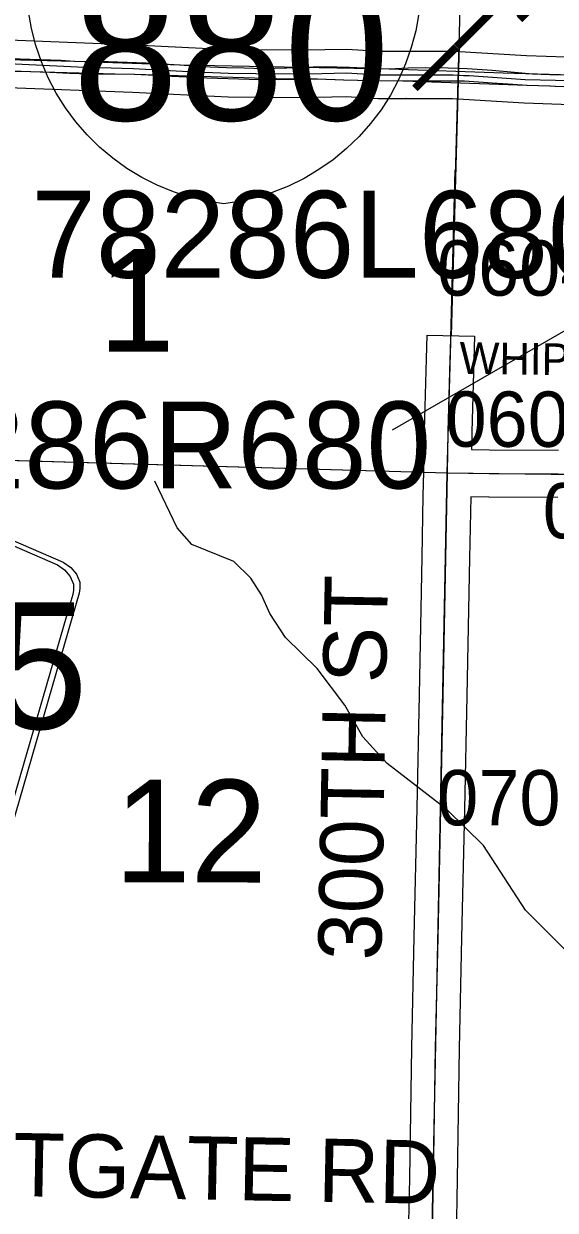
# Model space of a CAD drawing. Extents: x -132.8 to -73.3, y -60 to -26.
# Drawn here: x -110.093 to -109.42, y -34.652 to -33.15 of the extents above; entities that cross this region are included whole.
import ezdxf

# ---------------------------------------------------------------- set-up
doc = ezdxf.new("R2010")
doc.units = 0
for name, color, linetype in [('tdCoDivCarto', 7, 'Continuous'), ('tdCoHydroRiver', 7, 'Continuous'), ('tdCoInt', 7, 'Continuous'), ('tdCoIntCL', 7, 'Continuous'), ('tdCoIntRte', 7, 'Continuous'), ('tdCoPrimary', 7, 'Continuous'), ('tdCoSecRdNmbr', 7, 'Continuous'), ('tdCoSecRdTxt', 7, 'Continuous'), ('tdCoSecRteBand', 7, 'Continuous'), ('tdCoSecRteCL', 7, 'Continuous'), ('tdCoSectLine', 7, 'Continuous'), ('tdCoSectLinePart', 7, 'Continuous'), ('tdCoSectNmbr', 7, 'Continuous'), ('tdCoShieldCoRte', 7, 'Continuous'), ('tdCoShieldInt', 7, 'Continuous'), ('tdCoStrucPriMaintName', 7, 'Continuous'), ('tdCoSurfGravel', 7, 'Continuous'), ('tdCoSurfLNO', 7, 'Continuous'), ('tdCoTwpBndry', 7, 'Continuous'), ('tdCoTwpBndryShd', 7, 'Continuous'), ('tdStHwyIntRefPost1', 7, 'Continuous')]:
    doc.layers.add(name, color=color, linetype=linetype)

msp = doc.modelspace()

# ---------------------------------------------------------------- linework, layer by layer
at = {"layer": 'tdCoDivCarto'}
for p, q in [((-110.029, -33.1979), (-110.234, -33.193)), ((-110.2415, -33.207), (-110.0843, -33.2107)), ((-109.8951, -33.2025), (-110.029, -33.1979)), ((-109.7413, -33.2057), (-109.8951, -33.2025)), ((-109.6299, -33.2078), (-109.7413, -33.2057)), ((-109.4857, -33.2126), (-109.6299, -33.2078)), ((-110.0843, -33.2107), (-109.9775, -33.2137)), ((-109.9775, -33.2137), (-109.9528, -33.2141)), ((-109.9528, -33.2141), (-109.7728, -33.2194)), ((-109.7728, -33.2194), (-109.7211, -33.2201)), ((-109.7211, -33.2201), (-109.6879, -33.221)), ((-109.6879, -33.221), (-109.6522, -33.2222)), ((-109.6522, -33.2222), (-109.6127, -33.2226)), ((-109.6127, -33.2226), (-109.4555, -33.2279)), ((-109.3839, -33.2156), (-109.4857, -33.2126)), ((-109.4555, -33.2279), (-109.4262, -33.2288)), ((-109.4262, -33.2288), (-109.4198, -33.2291))]:
    msp.add_line(p, q, dxfattribs=at)
for points in [[(-109.2579, -33.219), (-109.3839, -33.2156), (-109.4857, -33.2126), (-109.6299, -33.2078), (-109.7413, -33.2057), (-109.8951, -33.2025), (-110.029, -33.1979), (-110.234, -33.193)], [(-109.2579, -33.219), (-109.3839, -33.2156), (-109.4857, -33.2126), (-109.6299, -33.2078), (-109.7413, -33.2057), (-109.8951, -33.2025), (-110.029, -33.1979), (-110.234, -33.193)], [(-109.2579, -33.219), (-109.3839, -33.2156), (-109.4857, -33.2126), (-109.6299, -33.2078), (-109.7413, -33.2057), (-109.8951, -33.2025), (-110.029, -33.1979), (-110.234, -33.193)], [(-110.2415, -33.207), (-110.0843, -33.2107), (-109.9775, -33.2137), (-109.9528, -33.2141), (-109.7728, -33.2194), (-109.7211, -33.2201), (-109.6879, -33.221), (-109.6522, -33.2222), (-109.6127, -33.2226), (-109.4555, -33.2279), (-109.4262, -33.2288), (-109.4198, -33.2291)], [(-110.2415, -33.207), (-110.0843, -33.2107), (-109.9775, -33.2137), (-109.9528, -33.2141), (-109.7728, -33.2194), (-109.7211, -33.2201), (-109.6879, -33.221), (-109.6522, -33.2222), (-109.6127, -33.2226), (-109.4555, -33.2279), (-109.4262, -33.2288), (-109.4198, -33.2291)], [(-110.2415, -33.207), (-110.0843, -33.2107), (-109.9775, -33.2137), (-109.9528, -33.2141), (-109.7728, -33.2194), (-109.7211, -33.2201), (-109.6879, -33.221), (-109.6522, -33.2222), (-109.6127, -33.2226), (-109.4555, -33.2279), (-109.4262, -33.2288), (-109.4198, -33.2291)], [(-109.4198, -33.2291), (-109.3901, -33.2301), (-109.3871, -33.2302), (-109.3277, -33.2318), (-109.2895, -33.2329)]]:
    msp.add_lwpolyline(points, dxfattribs=at)
at = {"layer": 'tdCoHydroRiver'}
msp.add_lwpolyline([(-109.3974, -34.332), (-109.4575, -34.2722), (-109.5107, -34.1905), (-109.557, -34.1452), (-109.6329, -34.0866), (-109.6636, -34.0527), (-109.6864, -34.0127), (-109.7215, -33.9662), (-109.7616, -33.9273), (-109.7814, -33.8969), (-109.7919, -33.873), (-109.8056, -33.8521), (-109.8272, -33.8311), (-109.8803, -33.8093), (-109.8987, -33.7884), (-109.9273, -33.7293)], dxfattribs=at)
at = {"layer": 'tdCoInt'}
for points in [[(-110.1116, -33.1707), (-109.9528, -33.1769), (-109.833, -33.1827), (-109.7395, -33.1834), (-109.6838, -33.1824), (-109.6427, -33.1847), (-109.5484, -33.185), (-109.4565, -33.1906), (-109.257, -33.1973), (-109.1223, -33.1997), (-108.8978, -33.2027), (-108.6834, -33.2091), (-108.5228, -33.2131), (-108.4118, -33.217), (-108.2696, -33.2231), (-108.0814, -33.2269), (-107.7907, -33.233), (-107.5912, -33.2395)], [(-110.1129, -33.2307), (-109.9553, -33.2368), (-109.8344, -33.2427), (-109.7393, -33.2434), (-109.6848, -33.2424), (-109.6443, -33.2447), (-109.6089, -33.2447), (-109.6091, -33.2447), (-109.5501, -33.245), (-109.4593, -33.2505), (-109.2594, -33.2573), (-109.1241, -33.2597), (-108.9001, -33.2626), (-108.6849, -33.2691), (-108.5251, -33.273)]]:
    msp.add_lwpolyline(points, dxfattribs=at)
at = {"layer": 'tdCoIntCL'}
msp.add_lwpolyline([(-110.1123, -33.2007), (-110.0252, -33.2049), (-109.954, -33.2069), (-109.8846, -33.2108), (-109.8337, -33.2127), (-109.7991, -33.2131), (-109.7394, -33.2134), (-109.7156, -33.2131), (-109.6843, -33.2124), (-109.6435, -33.2147), (-109.6089, -33.2147), (-109.5492, -33.215), (-109.5362, -33.2157), (-109.529, -33.2157), (-109.4579, -33.2206), (-109.4194, -33.2215), (-109.2892, -33.2248)], dxfattribs=at)
at = {"layer": 'tdCoIntRte'}
for points in [[(-109.4158, -33.2154), (-109.4489, -33.214), (-109.4715, -33.2117), (-109.4996, -33.2092), (-109.5316, -33.2071), (-109.5555, -33.2064), (-109.584, -33.206), (-109.6061, -33.2066), (-109.6303, -33.2078), (-109.6529, -33.2069), (-109.6807, -33.2055), (-109.7113, -33.2048), (-109.7417, -33.2057), (-109.7599, -33.2066), (-109.79, -33.2071), (-109.814, -33.2066), (-109.8363, -33.206), (-109.8676, -33.2046), (-109.8955, -33.2025), (-109.9383, -33.2002), (-109.9861, -33.1986), (-110.0294, -33.1979), (-110.0458, -33.1967), (-110.0856, -33.1954), (-110.1217, -33.194)], [(-109.4158, -33.2154), (-109.4489, -33.214), (-109.4715, -33.2117), (-109.4996, -33.2092), (-109.5316, -33.2071), (-109.5555, -33.2064), (-109.584, -33.206), (-109.6061, -33.2066), (-109.6303, -33.2078), (-109.6529, -33.2069), (-109.6807, -33.2055), (-109.7113, -33.2048), (-109.7417, -33.2057), (-109.7599, -33.2066), (-109.79, -33.2071), (-109.814, -33.2066), (-109.8363, -33.206), (-109.8676, -33.2046), (-109.8955, -33.2025), (-109.9383, -33.2002), (-109.9861, -33.1986), (-110.0294, -33.1979), (-110.0458, -33.1967), (-110.0856, -33.1954), (-110.1217, -33.194)], [(-110.1196, -33.2093), (-110.0846, -33.2107), (-110.0602, -33.2116), (-110.0352, -33.2127), (-110.0103, -33.2134), (-109.9778, -33.2137), (-109.9532, -33.2141), (-109.9357, -33.215), (-109.9143, -33.2162), (-109.8876, -33.2173), (-109.8614, -33.2187), (-109.8075, -33.2203), (-109.7709, -33.2206), (-109.7214, -33.2201), (-109.6883, -33.221), (-109.6526, -33.2222), (-109.613, -33.2226), (-109.5587, -33.2224), (-109.535, -33.2224), (-109.5173, -33.2238), (-109.5, -33.2252), (-109.4795, -33.2263), (-109.4558, -33.2279), (-109.4266, -33.2288), (-109.4197, -33.2291)], [(-110.1196, -33.2093), (-110.0846, -33.2107), (-110.0602, -33.2116), (-110.0352, -33.2127), (-110.0103, -33.2134), (-109.9778, -33.2137), (-109.9532, -33.2141), (-109.9357, -33.215), (-109.9143, -33.2162), (-109.8876, -33.2173), (-109.8614, -33.2187), (-109.8075, -33.2203), (-109.7709, -33.2206), (-109.7214, -33.2201), (-109.6883, -33.221), (-109.6526, -33.2222), (-109.613, -33.2226), (-109.5587, -33.2224), (-109.535, -33.2224), (-109.5173, -33.2238), (-109.5, -33.2252), (-109.4795, -33.2263), (-109.4558, -33.2279), (-109.4266, -33.2288), (-109.4197, -33.2291)]]:
    msp.add_lwpolyline(points, dxfattribs=at)
at = {"layer": 'tdCoPrimary'}
for points in [[(-109.2579, -33.219), (-109.3839, -33.2156), (-109.4857, -33.2126), (-109.6299, -33.2078), (-109.7413, -33.2057), (-109.8951, -33.2025), (-110.029, -33.1979), (-110.234, -33.193)], [(-109.2579, -33.219), (-109.3839, -33.2156), (-109.4857, -33.2126), (-109.6299, -33.2078), (-109.7413, -33.2057), (-109.8951, -33.2025), (-110.029, -33.1979), (-110.234, -33.193)], [(-108.8903, -33.2258), (-108.9134, -33.2253), (-108.9141, -33.2253), (-108.9436, -33.2251), (-109.0511, -33.223), (-109.1194, -33.2217), (-109.2332, -33.2197), (-109.2579, -33.219), (-109.3839, -33.2156), (-109.4857, -33.2126), (-109.6299, -33.2078), (-109.7413, -33.2057), (-109.8951, -33.2025), (-110.029, -33.1979), (-110.234, -33.193)], [(-110.2415, -33.207), (-110.0843, -33.2107), (-109.9775, -33.2137), (-109.9528, -33.2141), (-109.7728, -33.2194), (-109.7211, -33.2201), (-109.6879, -33.221), (-109.6522, -33.2222), (-109.6127, -33.2226), (-109.4555, -33.2279), (-109.4262, -33.2288), (-109.4198, -33.2291)], [(-110.2415, -33.207), (-110.0843, -33.2107), (-109.9775, -33.2137), (-109.9528, -33.2141), (-109.7728, -33.2194), (-109.7211, -33.2201), (-109.6879, -33.221), (-109.6522, -33.2222), (-109.6127, -33.2226), (-109.4555, -33.2279), (-109.4262, -33.2288), (-109.4198, -33.2291)], [(-110.2415, -33.207), (-110.0843, -33.2107), (-109.9775, -33.2137), (-109.9528, -33.2141), (-109.7728, -33.2194), (-109.7211, -33.2201), (-109.6879, -33.221), (-109.6522, -33.2222), (-109.6127, -33.2226), (-109.4555, -33.2279), (-109.4262, -33.2288), (-109.4198, -33.2291)]]:
    msp.add_lwpolyline(points, dxfattribs=at)
at = {"layer": 'tdCoSecRteBand'}
for points in [[(-109.6056, -34.6859), (-109.6041, -34.6115), (-109.6014, -34.4464), (-109.6014, -34.4463), (-109.6014, -34.4462), (-109.5984, -34.3061), (-109.595, -34.1431), (-109.592, -33.9996), (-109.5886, -33.8255), (-109.5886, -33.8255), (-109.5886, -33.8255), (-109.587, -33.7479), (-109.5864, -33.718), (-109.5859, -33.688), (-109.5858, -33.688), (-109.5858, -33.6879), (-109.5854, -33.6657), (-109.5854, -33.6656), (-109.5854, -33.6656), (-109.583, -33.5742), (-109.5822, -33.5443), (-109.5223, -33.5458), (-109.523, -33.5758), (-109.5254, -33.667), (-109.5258, -33.689), (-109.5033, -33.6894), (-109.4159, -33.6898)], [(-109.4165, -33.7498), (-109.5038, -33.7494), (-109.5039, -33.7494), (-109.5041, -33.7493), (-109.527, -33.749), (-109.5286, -33.8267), (-109.532, -34.0008), (-109.532, -34.0008), (-109.532, -34.0009), (-109.535, -34.1444), (-109.535, -34.1444), (-109.535, -34.1444), (-109.5385, -34.3074), (-109.5414, -34.4474), (-109.5441, -34.6126), (-109.5441, -34.6126), (-109.5441, -34.6127), (-109.5456, -34.6877)]]:
    msp.add_lwpolyline(points, dxfattribs=at)
at = {"layer": 'tdCoSecRteCL'}
for points in [[(-109.5564, -33.7185), (-109.5554, -33.6663), (-109.553, -33.575)], [(-109.5762, -34.7171), (-109.5741, -34.6121), (-109.5714, -34.4468), (-109.5684, -34.3068), (-109.565, -34.1438), (-109.562, -34.0002), (-109.5586, -33.8261), (-109.5564, -33.7185)], [(-109.5564, -33.7185), (-109.5036, -33.7194), (-109.416, -33.7198), (-109.165, -33.7253), (-109.1098, -33.7245)]]:
    msp.add_lwpolyline(points, dxfattribs=at)
at = {"layer": 'tdCoSectLine'}
for points in [[(-109.5568, -33.7185), (-109.5289, -32.724)], [(-110.558, -33.6899), (-109.5568, -33.7185)], [(-109.5766, -34.7171), (-109.5568, -33.7185)], [(-109.5568, -33.7185), (-108.6014, -33.7311)]]:
    msp.add_lwpolyline(points, dxfattribs=at)
at = {"layer": 'tdCoSectLinePart'}
for points in [[(-109.5519, -33.5451), (-109.5416, -33.1769)], [(-110.4511, -33.693), (-109.5862, -33.7177)]]:
    msp.add_lwpolyline(points, dxfattribs=at)
at = {"layer": 'tdCoShieldCoRte'}
for points in [[(-110.3481, -34.167), (-110.4301, -33.8841), (-110.4339, -33.8709), (-110.4347, -33.865), (-110.4347, -33.8572), (-110.4304, -33.8469), (-110.4232, -33.8384), (-110.4136, -33.8317), (-110.2463, -33.7594), (-110.2388, -33.7578), (-110.2284, -33.7568), (-110.2179, -33.7578), (-110.2104, -33.7594), (-110.0432, -33.8317), (-110.0336, -33.8384), (-110.0263, -33.8469), (-110.0221, -33.8572), (-110.0221, -33.865), (-110.0228, -33.8709), (-110.0267, -33.8841), (-110.1086, -34.167)], [(-110.3423, -34.1606), (-110.422, -33.8854), (-110.4257, -33.8727), (-110.4264, -33.8671), (-110.4264, -33.8596), (-110.4224, -33.8497), (-110.4154, -33.8415), (-110.4062, -33.8351), (-110.2456, -33.7657), (-110.2384, -33.7641), (-110.2284, -33.7632), (-110.2184, -33.7641), (-110.2111, -33.7657), (-110.0506, -33.8351), (-110.0414, -33.8415), (-110.0344, -33.8497), (-110.0303, -33.8596), (-110.0303, -33.8671), (-110.031, -33.8727), (-110.0347, -33.8854), (-110.1145, -34.1606)]]:
    msp.add_lwpolyline(points, close=True, dxfattribs=at)
at = {"layer": 'tdCoShieldInt'}
msp.add_lwpolyline([(-109.5925, -33.1374), (-109.5965, -33.159), (-109.6022, -33.1803), (-109.6094, -33.201), (-109.6183, -33.2212), (-109.6287, -33.2405), (-109.6406, -33.259), (-109.6539, -33.2766), (-109.6684, -33.293), (-109.6843, -33.3083), (-109.7012, -33.3223), (-109.7192, -33.3349), (-109.7381, -33.3461), (-109.7579, -33.3558), (-109.7783, -33.364), (-109.7993, -33.3705), (-109.8207, -33.3754), (-109.8396, -33.3783), (-109.8613, -33.3749), (-109.8827, -33.3698), (-109.9036, -33.363), (-109.924, -33.3547), (-109.9436, -33.3448), (-109.9624, -33.3334), (-109.9803, -33.3205), (-109.9971, -33.3064), (-110.0128, -33.2909), (-110.0272, -33.2744), (-110.0403, -33.2567), (-110.052, -33.2381), (-110.0622, -33.2186), (-110.0708, -33.1984), (-110.0779, -33.1776), (-110.0833, -33.1563), (-110.0871, -33.1346)], dxfattribs=at)
msp.add_lwpolyline([(-109.5925, -33.1374), (-109.5965, -33.159), (-109.6022, -33.1803), (-109.6094, -33.201), (-109.6183, -33.2212), (-109.6287, -33.2405), (-109.6406, -33.259), (-109.6539, -33.2766), (-109.6684, -33.293), (-109.6843, -33.3083), (-109.7012, -33.3223), (-109.7192, -33.3349), (-109.7381, -33.3461), (-109.7579, -33.3558), (-109.7783, -33.364), (-109.7993, -33.3705), (-109.8207, -33.3754), (-109.8396, -33.3783), (-109.8613, -33.3749), (-109.8827, -33.3698), (-109.9036, -33.363), (-109.924, -33.3547), (-109.9436, -33.3448), (-109.9624, -33.3334), (-109.9803, -33.3205), (-109.9971, -33.3064), (-110.0128, -33.2909), (-110.0272, -33.2744), (-110.0403, -33.2567), (-110.052, -33.2381), (-110.0622, -33.2186), (-110.0708, -33.1984), (-110.0779, -33.1776), (-110.0833, -33.1563), (-110.0871, -33.1346)], dxfattribs=at)
at = {"layer": 'tdCoStrucPriMaintName'}
msp.add_line((-109.6259, -33.6643), (-108.9898, -33.2982), dxfattribs=at)
msp.add_line((-109.6259, -33.6643), (-108.9898, -33.2982), dxfattribs=at)
msp.add_line((-109.6259, -33.6643), (-108.9898, -33.2982), dxfattribs=at)
at = {"layer": 'tdCoSurfGravel'}
for points in [[(-109.5564, -33.7185), (-109.5554, -33.6663), (-109.553, -33.575)], [(-109.5861, -35.2099), (-109.585, -35.1918), (-109.5825, -35.0717), (-109.58, -34.907), (-109.5768, -34.7479), (-109.5762, -34.7171), (-109.5741, -34.6121), (-109.5714, -34.4468), (-109.5684, -34.3068), (-109.565, -34.1438), (-109.562, -34.0002), (-109.5586, -33.8261), (-109.5564, -33.7185)], [(-109.5564, -33.7185), (-109.5036, -33.7194), (-109.416, -33.7198), (-109.165, -33.7253), (-109.1098, -33.7245), (-108.7643, -33.7285), (-108.601, -33.7311), (-108.5522, -33.7319), (-108.2839, -33.743)]]:
    msp.add_lwpolyline(points, dxfattribs=at)
at = {"layer": 'tdCoSurfLNO'}
for p, q in [((-109.5506, -33.4824), (-109.5467, -33.3355)), ((-109.5527, -33.5642), (-109.5506, -33.4824)), ((-109.553, -33.575), (-109.5527, -33.5642))]:
    msp.add_line(p, q, dxfattribs=at)
at = {"layer": 'tdCoTwpBndry'}
msp.add_lwpolyline([(-109.5416, -33.1769), (-109.5519, -33.5451)], dxfattribs=at)
at = {"layer": 'tdCoTwpBndryShd'}
msp.add_lwpolyline([(-109.7537, -41.7024), (-109.722, -40.7026), (-109.6938, -39.7054), (-109.6688, -38.7038), (-109.6375, -37.7067), (-109.617, -36.713), (-109.5953, -35.7147), (-109.5766, -34.7171), (-109.5568, -33.7185), (-109.5289, -32.724)], dxfattribs=at)

# ---------------------------------------------------------------- texts
at = {"layer": 'tdCoSecRdNmbr'}
for s, rotation, p in [('0604', 359.9315, (-109.5697, -33.4943)), ('0606', 359.9176, (-109.5589, -33.6856)), ('0701', 359.9177, (-109.4358, -33.8016)), ('0702', 359.9176, (-109.5694, -34.1648))]:
    msp.add_text(s, height=0.07, rotation=rotation, dxfattribs=at).set_placement(p)
at = {"layer": 'tdCoSecRdTxt'}
for s, height, rotation, p in [('WHIPPOORWILL', 0.04, 359.2345, (-109.5414, -33.5932)), ('300TH ST', 0.08, 88.99, (-109.6404, -34.3363)), ('WESTGATE RD', 0.08, 358.9384, (-110.3509, -34.6296))]:
    msp.add_text(s, height=height, rotation=rotation, dxfattribs=at).set_placement(p)
at = {"layer": 'tdCoSectNmbr'}
for s, p in [('1', (-109.9986, -33.5652)), ('12', (-109.9785, -34.237))]:
    msp.add_text(s, height=0.13, rotation=359.9172, dxfattribs=at).set_placement(p)
at = {"layer": 'tdCoShieldCoRte'}
msp.add_text('L55', height=0.16, dxfattribs=at).set_placement((-110.369, -34.0427))
at = {"layer": 'tdCoShieldInt'}
msp.add_text('880', height=0.18, dxfattribs=at).set_placement((-110.0312, -33.2724))
at = {"layer": 'tdCoStrucPriMaintName'}
for s, p in [('78286L680', (-110.0835, -33.4717)), ('78286L680', (-110.0835, -33.4717)), ('78286L680', (-110.0835, -33.4717)), ('78286R680', (-110.3378, -33.7384)), ('78286R680', (-110.3378, -33.7384)), ('78286R680', (-110.3378, -33.7384))]:
    msp.add_text(s, height=0.11, dxfattribs=at).set_placement(p)
at = {"layer": 'tdStHwyIntRefPost1'}
msp.add_text('‒‒28', height=0.1, rotation=45, dxfattribs=at).set_placement((-109.5715, -33.258))

doc.saveas('drawing.dxf')
